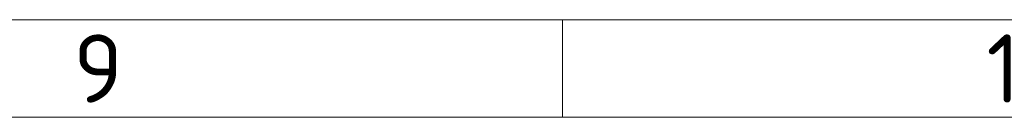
# Model space of a CAD drawing. Header units: millimetres. Extents: x 5 to 589, y 5 to 415.
# Tile 390 of 408: x 413 to 463, y 410 to 415. Entities that reach past the tile are written whole.
import ezdxf

# ---------------------------------------------------------------- set-up
doc = ezdxf.new("R2010")
doc.units = ezdxf.units.MM
doc.layers.add('Rahmen (ISO)', color=7, linetype='Continuous', lineweight=70)
doc.styles.add('Notiztext (ISO)', font='isocpeur.ttf')

# ---------------------------------------------------------------- blocks, each defined once
blk = doc.blocks.new('Ränder Basler-A2')
at = {"layer": 'Rahmen (ISO)', "color": 7, "lineweight": 18}
blk.add_line((589, 415), (5, 415), dxfattribs=at)
at = {"layer": 'Rahmen (ISO)', "lineweight": 18}
for p, q in [((440.5, 410), (440.5, 415)), ((392.667, 410), (440.5, 410)), ((440.5, 410), (488.333, 410))]:
    blk.add_line(p, q, dxfattribs=at)
at = {"layer": 'Rahmen (ISO)', "char_height": 3.5, "attachment_point": 5, "style": 'Notiztext (ISO)'}
for s, insert in [('\\fISOCPEUR|b0|i0;9', (416.583, 412.5)), ('\\fISOCPEUR|b0|i0;10', (464.417, 412.5))]:
    blk.add_mtext(s, dxfattribs=dict(at, insert=insert))

msp = doc.modelspace()

# ---------------------------------------------------------------- block references
msp.add_blockref('Ränder Basler-A2', (0, 0))

doc.saveas('drawing.dxf')
